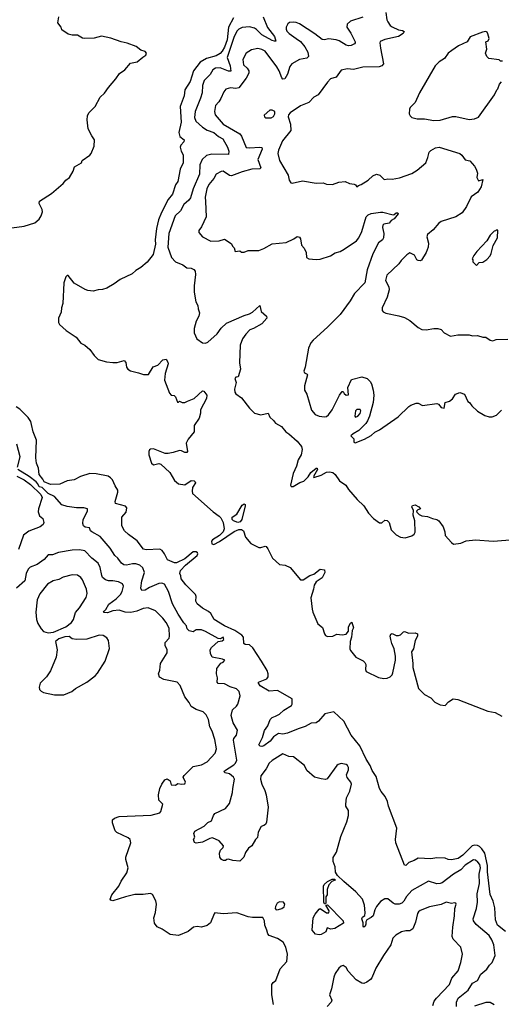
# Model space of a CAD drawing. Extents: x 2087054 to 2277909, y 548907 to 753496.
# Tile 413 of 444: x 2218421 to 2223043, y 694036 to 703477. Entities that reach past the tile are written whole.
import ezdxf

# ---------------------------------------------------------------- set-up
doc = ezdxf.new("R2010")
doc.units = 0

msp = doc.modelspace()

# ---------------------------------------------------------------- linework, layer by layer
at = {"layer": '0CON20XD'}
for points in [[(2218787.5, 703445), (2218797.5, 703505)], [(2220474, 703496), (2220424.5, 703405), (2220410.5, 703285), (2220385, 703212.3), (2220365.2, 703175), (2220345, 703153.8), (2220305, 703128.8), (2220214.6, 703105.4), (2220151.9, 703068.1), (2220090.3, 702985), (2220057.5, 702885), (2220006.2, 702805), (2219997.7, 702745), (2219961.5, 702645), (2219969.2, 702495), (2219949.2, 702395), (2219957, 702357), (2219999.2, 702325), (2219995.7, 702305), (2219966.7, 702275), (2219960, 702255), (2219970, 702215), (2219991.2, 702181.2), (2219990.8, 702145), (2219988.1, 702105), (2219961.9, 702045), (2219937.5, 701925), (2219915.6, 701894.4), (2219888.1, 701805), (2219846.2, 701753.8), (2219782.2, 701627.7), (2219753.7, 701556.3), (2219733.1, 701475), (2219720.4, 701365), (2219723.3, 701325), (2219702, 701225), (2219645, 701152.2), (2219585, 701102), (2219535, 701073.1), (2219501.7, 701038.3), (2219383.6, 700986.4), (2219327.6, 700942.4), (2219258.3, 700901.7), (2219215, 700888.1), (2219173.7, 700886.3), (2219125, 700873.1), (2219075, 700880.5), (2219048, 700888), (2218945, 700950.9), (2218885, 701024), (2218875, 701022.5), (2218865, 701010.8), (2218845.9, 700955), (2218834.8, 700755), (2218821.5, 700715), (2218818.8, 700671.2), (2218791.9, 700615), (2218794.1, 700574.1), (2218802.5, 700555), (2218865.3, 700495.3), (2218961.7, 700431.7), (2219006.3, 700376.3), (2219045, 700354.4), (2219093.1, 700315), (2219135, 700256.9), (2219175, 700217.3), (2219255, 700196.7), (2219315, 700190), (2219355, 700190), (2219425, 700208.8), (2219438.3, 700188.3), (2219446.9, 700145), (2219457.5, 700125), (2219485, 700109.5), (2219559.5, 700089.5), (2219610, 700075), (2219656.1, 700073.9), (2219702.5, 700147.5), (2219745.8, 700164.2), (2219795, 700216), (2219825, 700222.5), (2219843.9, 700193.9), (2219845.8, 700175.8), (2219815.6, 700085), (2219810.5, 700020.5), (2219858.8, 699895), (2219875, 699877.5), (2219901.7, 699871.7), (2219915, 699860), (2219935, 699810), (2219945, 699810), (2219955, 699820), (2219980, 699805), (2220006.7, 699805), (2220029.7, 699820.3), (2220095, 699845.7), (2220175, 699916.7), (2220187.5, 699915), (2220215.9, 699875.9), (2220215, 699843.3), (2220156.2, 699735), (2220156, 699705), (2220143.9, 699656.1), (2220096, 699585), (2220093.8, 699525), (2220036.2, 699455), (2220020, 699415), (2220032.5, 699335), (2220023.3, 699326.7), (2220006.4, 699326.4), (2219975, 699343.3), (2219955, 699346), (2219895, 699326.2), (2219845, 699315.7), (2219817.9, 699317.9), (2219705, 699362), (2219675, 699360), (2219666.2, 699353.8), (2219660, 699335), (2219658.8, 699305), (2219686, 699225), (2219705, 699208.6), (2219755, 699222.3), (2219775, 699214.6), (2219860.9, 699135), (2219905, 699057.1), (2219945, 699025.8), (2220005, 699018), (2220065, 699058), (2220095, 699053.8), (2220105, 699046.7), (2220107.5, 699035), (2220079.8, 698990.2), (2220075.4, 698955), (2220080.5, 698935), (2220278.3, 698758.3), (2220336.6, 698716.6), (2220350.9, 698700.9), (2220372.2, 698655), (2220384.2, 698595), (2220372.7, 698567.3), (2220338.9, 698531.1), (2220272, 698488), (2220261.7, 698475), (2220265, 698451.2), (2220284.2, 698444.2), (2220337.6, 698472.4), (2220480.1, 698569.9), (2220525, 698586.8), (2220549.4, 698589.4), (2220568.9, 698575), (2220586.9, 698515), (2220639.4, 698455), (2220715, 698415.5), (2220735, 698414.5), (2220775, 698428), (2220785, 698424.2), (2220802.2, 698402.2), (2220845.7, 698315), (2220915, 698252), (2220967.5, 698245), (2221018, 698225), (2221115, 698104.2), (2221142.5, 698105), (2221204, 698146), (2221245, 698159.4), (2221305, 698207.5), (2221345, 698202.5), (2221350, 698175), (2221323.3, 698125), (2221265, 698085.7), (2221245.6, 698055), (2221241.5, 698015), (2221214.2, 697934.2), (2221228, 697825), (2221234.1, 697794.1), (2221283.3, 697685), (2221328, 697648), (2221345, 697587.5), (2221355, 697573.3), (2221375, 697563.8), (2221425, 697564), (2221465, 697583.8), (2221515, 697578), (2221555, 697585.8), (2221576.2, 697615), (2221576.7, 697655), (2221595, 697690), (2221608.3, 697698.3), (2221623.8, 697645), (2221611.4, 697618.6), (2221606.5, 697555), (2221591.9, 697515), (2221590, 697445), (2221595, 697427.5), (2221645.7, 697365.7), (2221717.8, 697327.8), (2221733.3, 697313.3), (2221742.3, 697295), (2221739.4, 697245), (2221746.8, 697226.8), (2221865, 697170.8), (2221915, 697161.2), (2221947.3, 697162.7), (2221975, 697176.7), (2221994.1, 697195.9), (2222000.8, 697215), (2222027.5, 697335), (2222028.6, 697375), (2222015.8, 697445), (2221992, 697495), (2221981.2, 697535), (2221976.7, 697565), (2221982.5, 697585), (2221995, 697590), (2222033, 697573), (2222055, 697571.2), (2222075, 697578.8), (2222105, 697607.5), (2222115, 697610), (2222154.1, 697594.1), (2222215, 697598), (2222237.3, 697587.3), (2222238.8, 697565), (2222216.2, 697525), (2222200, 697445), (2222181.2, 697415), (2222194.4, 697305), (2222192.5, 697265), (2222249.5, 697065), (2222307.2, 697007.2), (2222365, 696973.8), (2222405, 696932), (2222455, 696908), (2222505, 696900), (2222535, 696937.5), (2222580, 696965), (2222625, 696956.7), (2222915, 696846.2), (2222985, 696833.3), (2223048.3, 696798.3)], [(2221715, 703500.3), (2221595, 703461.1), (2221562.2, 703435), (2221561.5, 703405), (2221598.5, 703348.5), (2221639.4, 703265), (2221640.8, 703255), (2221633.8, 703245), (2221601.2, 703228.8), (2221575, 703226.9), (2221553.7, 703233.7), (2221485.8, 703275), (2221457.1, 703282.9), (2221385, 703291.9), (2221345, 703282.9), (2221325, 703285.8), (2221252.4, 703342.4), (2221105, 703435.6), (2221075, 703449.4), (2221045, 703454.4), (2221011.7, 703448.3), (2220992.7, 703437.3), (2220977.1, 703405), (2220978.1, 703385), (2220985.6, 703365.6), (2221006, 703345), (2221075.4, 703295.4), (2221116.1, 703266.1), (2221157.4, 703217.4), (2221186.9, 703165), (2221194, 703125), (2221175, 703108.6), (2221105, 703095.5), (2221032.9, 703055), (2221012.1, 703027.9), (2220992.1, 702955), (2220965, 702910.8), (2220945, 702907.5), (2220935, 702918), (2220911.2, 702985), (2220889.5, 703025), (2220775, 703175.6), (2220745, 703191.5), (2220705, 703200), (2220645, 703187.1), (2220594.2, 703155), (2220561.4, 703095), (2220568, 703045), (2220602.4, 703012.4), (2220618.5, 702985), (2220618.8, 702965), (2220594.3, 702915.7), (2220525, 702823.6), (2220495.4, 702815.4), (2220445, 702824.2), (2220400.7, 702809.3), (2220381.4, 702785), (2220351.2, 702721.2), (2220331.9, 702688.1), (2220300.6, 702655), (2220291.1, 702595), (2220295.7, 702565), (2220374.3, 702475), (2220533.3, 702383.3), (2220549.5, 702359.5), (2220595, 702250.8), (2220625, 702246.4), (2220725.5, 702255.5), (2220745, 702250), (2220746.7, 702235), (2220706.2, 702135), (2220733.8, 702055), (2220724.1, 702045.9), (2220647.7, 702042.3), (2220555, 702018.2), (2220455, 701978.9), (2220435, 701981.1), (2220375, 702023.1), (2220355, 702020), (2220305, 701995.7), (2220284.4, 701955), (2220235, 701897.1), (2220215.5, 701855), (2220201.8, 701775), (2220204, 701734), (2220211.9, 701585), (2220165, 701490), (2220140, 701455), (2220140, 701435), (2220175, 701394), (2220254.5, 701354.5), (2220335, 701357.1), (2220385, 701372.5), (2220449.3, 701329.3), (2220465, 701302.5), (2220480, 701290), (2220490, 701255), (2220535, 701260), (2220548.3, 701248.3), (2220575, 701247.5), (2220615, 701262.5), (2220715, 701264), (2220765, 701282.5), (2220845, 701327.1), (2220978.8, 701341.2), (2221052.5, 701375), (2221085, 701396.7), (2221105, 701392.5), (2221116.7, 701375), (2221126, 701315), (2221150, 701285), (2221170, 701245), (2221172.5, 701195), (2221195, 701183.3), (2221265, 701176.7), (2221305, 701180), (2221405, 701213.3), (2221448.3, 701241.7), (2221495, 701252.5), (2221533.3, 701275)], [(2220756.7, 703505), (2220800.5, 703400.5), (2220865.8, 703315), (2220877.9, 703272.1), (2220865, 703270), (2220845, 703277.3), (2220745, 703330.5), (2220695, 703382.5), (2220675.6, 703395), (2220626.6, 703406.6)], [(2221935.6, 703545), (2221944.5, 703475), (2221952.5, 703455), (2221975, 703421.9), (2221995, 703406.7), (2222055, 703378.2), (2222095, 703374.4), (2222109.2, 703365), (2222099.5, 703345), (2222055, 703316.7), (2221925, 703287.5), (2221881.7, 703268.3), (2221877.5, 703255), (2221882.5, 703205), (2221910.8, 703055), (2221897.1, 703032.9), (2221870, 703025), (2221715, 703021.8), (2221625, 703000), (2221565.7, 703004.3), (2221507.5, 702992.5), (2221456.7, 702925), (2221405, 702908), (2221375, 702879.2), (2221285.3, 702754.7), (2221245, 702734), (2221195, 702683.8), (2221115, 702649.2), (2221017, 702583), (2221000, 702565), (2220996.2, 702545), (2221020.5, 702475), (2221024.5, 702415.5), (2220942.5, 702315), (2220905.6, 702225), (2220899.4, 702195), (2220915.6, 702125), (2220997.5, 701985), (2221006.4, 701936.4), (2221023.8, 701913.8), (2221035, 701910), (2221135, 701930), (2221265, 701908), (2221333.6, 701913.6), (2221365, 701900), (2221423.6, 701896.4), (2221485, 701920), (2221545, 701926.7), (2221585, 701906.7), (2221630.7, 701900.7), (2221643, 701893), (2221655, 701872.5), (2221672, 701888), (2221696.7, 701895), (2221765, 701936.9), (2221810.5, 701979.5), (2221845, 701994.7), (2221877.1, 701987.1), (2221915, 701946.2), (2221925, 701945.8), (2221955, 701952), (2221995, 701948.8), (2222065, 701961.2), (2222185, 702002.5), (2222236.2, 702035), (2222317, 702103), (2222339.2, 702155), (2222350, 702205), (2222365, 702221.2), (2222411.7, 702248.3), (2222445, 702254), (2222644.2, 702194.2), (2222665, 702178.8), (2222695, 702134), (2222742.3, 702122.3), (2222785, 702072), (2222801.4, 702045), (2222812.9, 702005), (2222808.9, 701965), (2222819.2, 701939.2), (2222825, 701932.5), (2222865.7, 701945.7), (2222850, 701875), (2222818.1, 701821.9), (2222755, 701778), (2222708, 701685), (2222666, 701625), (2222605, 701586), (2222465, 701542.5), (2222442.8, 701527.2), (2222387.6, 701462.4), (2222334.5, 701415.5), (2222327.5, 701395), (2222344.2, 701335), (2222340, 701295), (2222322, 701245), (2222277.7, 701172.3), (2222265, 701163.8), (2222245, 701166.7), (2222233.3, 701175), (2222208.7, 701218.7), (2222165, 701240), (2222137.3, 701222.7), (2222082.2, 701167.8), (2222058, 701135), (2221945, 701027.5), (2221940, 701015), (2221931.2, 700975), (2221962, 700915), (2221966, 700885), (2221948, 700815), (2221900, 700715), (2221898.3, 700688.3), (2221910, 700675), (2221935, 700663.8), (2222058.3, 700638.3), (2222115, 700620), (2222165, 700592.5), (2222243.9, 700523.9), (2222280, 700505), (2222321.7, 700501.7), (2222395, 700515.8), (2222435, 700515.8), (2222465.7, 700505.7), (2222495, 700473.3), (2222555, 700441.2), (2222625, 700456), (2222735, 700453.8), (2222765, 700446.2), (2222815, 700450), (2222865, 700432.5), (2222895, 700433.3), (2222935, 700403.8), (2222963, 700397), (2222995, 700408.8), (2223105, 700412.5)], [(2218345, 701481.2), (2218465, 701496.4), (2218565, 701530.4), (2218607.6, 701562.4), (2218627.9, 701595), (2218639.1, 701635), (2218635.5, 701655.5), (2218606.2, 701715), (2218610, 701735), (2218725, 701811.4), (2218837.1, 701905), (2218863.4, 701936.6), (2218897.8, 701965), (2218935, 702023.3), (2218948, 702065), (2219013.8, 702105), (2219020, 702125), (2219095, 702178.6), (2219107.5, 702195), (2219135.8, 702265), (2219138.9, 702325), (2219111.9, 702361.9), (2219078.8, 702428.8), (2219069.3, 702515), (2219072, 702555), (2219085.7, 702585), (2219145, 702644.8), (2219194.3, 702735), (2219235, 702770.7), (2219272.2, 702827.8), (2219345, 702909), (2219378, 702962), (2219428.3, 702995), (2219485, 703060), (2219547, 703073), (2219601.2, 703118.8), (2219630.8, 703135), (2219637, 703157), (2219625, 703172.9), (2219584.3, 703184.3), (2219539.1, 703219.1), (2219452.4, 703252.4), (2219395.5, 703265.5), (2219295, 703300.6), (2219205, 703317.3), (2219135, 703301.1), (2219045, 703297.1), (2219025, 703300.8), (2218975, 703328), (2218925, 703327.5), (2218885, 703337.5), (2218825, 703380), (2218817.5, 703405), (2218787.5, 703445)], [(2220626.6, 703406.6), (2220555, 703401.9), (2220525, 703387.1), (2220504.1, 703365.9), (2220474.6, 703305.4), (2220413.3, 703115), (2220441.3, 703035), (2220446.7, 702983.3), (2220425, 702981.6), (2220345.2, 703015.2), (2220299.1, 703010.9), (2220273.1, 702996.9), (2220247.5, 702952.5), (2220192.5, 702895), (2220174.6, 702845), (2220170.9, 702775), (2220157, 702723), (2220104.6, 702595), (2220099.1, 702539.1), (2220110.8, 702505), (2220175, 702445.5), (2220218.4, 702418.4), (2220284.4, 702395), (2220328, 702358), (2220368.9, 702335), (2220416.7, 702255), (2220429.4, 702215), (2220425, 702183.8), (2220265, 702188.2), (2220215, 702173.6), (2220170.5, 702135), (2220150.4, 702085), (2220145.4, 701995), (2220085.3, 701855), (2220061.3, 701768.7), (2220045.3, 701744.7), (2219995, 701703.1), (2219964.7, 701645.3), (2219912.2, 701595), (2219853.3, 701426.7), (2219842.7, 701295), (2219876.7, 701195), (2219916, 701155), (2219986.1, 701126.1), (2220025, 701098.8), (2220065, 701093.8), (2220092.3, 701082.3), (2220104.1, 701064.1), (2220107.5, 701035), (2220094.6, 700925.4), (2220094.5, 700865), (2220112.1, 700772.1), (2220131.2, 700735), (2220133.8, 700705), (2220146.7, 700665), (2220140, 700635), (2220113.8, 700586.2), (2220094.4, 700514.4), (2220094.5, 700475), (2220121.4, 700415), (2220175, 700378.6), (2220205, 700375.7), (2220225, 700384.2), (2220314.4, 700465), (2220355, 700520), (2220405, 700566.7), (2220575, 700641.4), (2220625, 700655.8), (2220656.4, 700673.6), (2220725, 700736.7), (2220737.5, 700677.5), (2220788, 700635), (2220793.3, 700615), (2220745, 700560), (2220665.6, 700514.4), (2220627.9, 700502.1), (2220589.7, 700460.3), (2220560, 700415), (2220536.7, 700355), (2220530, 700185), (2220540, 700125), (2220517, 700053), (2220495, 700047.5), (2220484.2, 700035), (2220496.7, 699996.7), (2220481.4, 699935), (2220485.7, 699905), (2220495, 699888), (2220550.7, 699850.7), (2220625, 699753.3), (2220675, 699704.2), (2220735, 699687.8), (2220806.7, 699705), (2220820.6, 699665), (2220857.1, 699635), (2220877.3, 699607.3), (2220933.8, 699575), (2220974.2, 699525), (2221005, 699505.6), (2221085, 699435.6), (2221124.4, 699385), (2221131.1, 699355), (2221122.5, 699305), (2221093.8, 699255), (2221078.1, 699195), (2221045.8, 699125), (2221020, 699015), (2221025, 699001.2), (2221045, 698999.4), (2221110.5, 699039.5), (2221147.2, 699052.8), (2221188, 699092), (2221214.6, 699135.4), (2221265, 699176.7), (2221276.4, 699176.4), (2221280, 699165), (2221240, 699095), (2221245, 699087.5), (2221315, 699110.4), (2221365, 699136.9), (2221395, 699140.5), (2221425, 699135.6), (2221447.5, 699115), (2221490.8, 699055), (2221549.4, 699015), (2221575, 698972.5), (2221660, 698875), (2221723.9, 698813.9), (2221769.2, 698745), (2221815, 698692.5), (2221875, 698651.2), (2221897.5, 698652.5), (2221925, 698678.8), (2221945.8, 698675.8), (2221966.7, 698656.7), (2221985.8, 698585), (2222035, 698538), (2222076.1, 698516.1), (2222120.7, 698509.3), (2222185, 698526.7), (2222207.5, 698545), (2222216.1, 698563.9), (2222213, 698673), (2222196.2, 698725), (2222199.3, 698769.3), (2222183.8, 698805), (2222190, 698820), (2222215, 698826), (2222252.5, 698805), (2222267.5, 698785), (2222243, 698777), (2222230, 698765), (2222232.5, 698755), (2222255, 698733.3), (2222280.7, 698720.7), (2222335, 698713.8), (2222382.7, 698692.7), (2222425, 698683.8), (2222442.7, 698672.7), (2222483.8, 698615), (2222502, 698565), (2222505, 698530), (2222563.4, 698463.4), (2222585, 698448), (2222654.1, 698455.9), (2222705, 698478.8), (2222795, 698490), (2222965, 698476.7), (2223165, 698491.2)], [(2223055, 703077.5), (2223035, 703080), (2223021.7, 703091.7), (2222924.2, 703104.2), (2222905, 703122.5), (2222890, 703155), (2222902.5, 703195), (2222893.3, 703265), (2222916.4, 703273.6), (2222926.7, 703295), (2222915, 703340), (2222906.4, 703356.4), (2222895, 703362.5), (2222863.6, 703356.4), (2222745, 703311.2), (2222715, 703263.8), (2222632.5, 703225), (2222568.3, 703181.7), (2222532.5, 703155), (2222497.5, 703105), (2222447.7, 703072.3), (2222407, 703033), (2222257.5, 702775), (2222216.1, 702683.9), (2222167.5, 702635), (2222160.7, 702619.3), (2222157.5, 702575), (2222167.5, 702555), (2222185, 702540), (2222235, 702526.7), (2222305, 702526.7), (2222395, 702511.2)], [(2222395, 702511.2), (2222455, 702513.8), (2222575, 702548.8), (2222605, 702548.8), (2222735, 702521.2), (2222785, 702526.7), (2222825, 702542.5), (2222977.5, 702755), (2223000, 702805), (2223010, 702815), (2223025, 702860), (2223045, 702880)], [(2220835, 702534.2), (2220855, 702550), (2220870, 702575), (2220870, 702595), (2220845, 702610), (2220821.7, 702608.3), (2220768.3, 702561.7), (2220770, 702545), (2220780, 702535), (2220835, 702534.2)], [(2221533.3, 701275), (2221653.3, 701355), (2221675.6, 701384.4), (2221705.6, 701445), (2221746, 701585), (2221765, 701604), (2221795, 701618.8), (2221885, 701631.2), (2221905, 701631.2), (2222005, 701606.2), (2222015, 701607.5), (2222035, 701626.2), (2222050, 701625), (2222052.5, 701615), (2222013.9, 701566.1), (2221985, 701550), (2221965, 701526.7), (2221915, 701516.2), (2221906.2, 701505), (2221901.2, 701485), (2221914, 701425), (2221910.8, 701385), (2221901.2, 701365), (2221865, 701336.2), (2221809.8, 701230.2), (2221755, 701077.5), (2221732.9, 700955), (2221635, 700851.4), (2221591.7, 700781.7), (2221495, 700650), (2221375, 700530), (2221236.7, 700405), (2221215, 700377.5), (2221193.9, 700326.1), (2221162, 700145), (2221148, 700105), (2221155, 700090), (2221178.8, 700078.8), (2221181.7, 700071.7), (2221154, 699965), (2221153.6, 699923.6), (2221176.7, 699885), (2221222.3, 699732.3), (2221255, 699692.5), (2221293.6, 699673.6), (2221345, 699667.5), (2221365, 699672.5), (2221385, 699687.5), (2221418.8, 699735), (2221490, 699875), (2221515, 699910), (2221525, 699910), (2221533.6, 699893.6), (2221555, 699877.5), (2221575, 699880), (2221570.7, 699949.3), (2221603.6, 700026.4), (2221705, 700052.5), (2221755, 700037.5), (2221785, 700007.5), (2221796.2, 699985), (2221813.8, 699925), (2221818.8, 699875), (2221813.3, 699805), (2221777.5, 699675), (2221758.3, 699631.7), (2221742.5, 699605), (2221675, 699537.5), (2221620, 699505), (2221600, 699485), (2221627, 699457), (2221627.5, 699425), (2221639.3, 699419.3), (2221729.2, 699455), (2221795, 699490), (2221829.6, 699520.4), (2221875, 699543.2), (2222051.5, 699668.5), (2222155, 699768.9), (2222175, 699779.4), (2222225, 699800), (2222245, 699800), (2222285, 699777.5), (2222425, 699796.7), (2222440, 699790), (2222465, 699757.5), (2222495, 699752.5), (2222503.6, 699806.4), (2222545, 699820), (2222575, 699840), (2222602.6, 699887.4), (2222645, 699902.5), (2222690, 699885), (2222722.5, 699815), (2222736.4, 699806.4), (2222760, 699775), (2222815, 699723.8), (2222885, 699682.5), (2222925, 699667.5), (2222955, 699667.5), (2222997.5, 699685), (2223045, 699733.3)], [(2222805, 701120), (2222831.7, 701148.3), (2222865, 701152.5), (2222905, 701177.5), (2222936.1, 701213.9), (2222946.7, 701235), (2222965, 701310), (2223007.5, 701385), (2223008.3, 701458.3), (2222995, 701460), (2222988.3, 701451.7), (2222975, 701450), (2222935, 701410), (2222902.5, 701355), (2222807.5, 701255), (2222777.5, 701215), (2222763.3, 701185), (2222770, 701175), (2222770, 701155), (2222805, 701120)], [(2223084, 694734), (2223005, 694794.4), (2222986.5, 694845), (2222980.7, 694960.7), (2222964.6, 695025), (2222937.3, 695087.3), (2222911, 695305), (2222911.6, 695365), (2222883.8, 695485), (2222856.5, 695526.5), (2222835, 695547.5), (2222815, 695559), (2222785, 695562.4), (2222764.6, 695555), (2222673.8, 695465), (2222627.4, 695432.6), (2222565, 695419.6), (2222533.8, 695423.8), (2222505, 695436), (2222425, 695439.6), (2222365, 695430.2), (2222245, 695438.1), (2222205, 695413.3), (2222154, 695395), (2222125, 695366.2), (2222115, 695371.2), (2222031.2, 695585), (2222026.2, 695615), (2222040, 695725), (2221961.2, 695935), (2221951.7, 695981.7), (2221927.3, 696027.3), (2221888.8, 696075), (2221874, 696105), (2221840.3, 696220.3), (2221805, 696276.7), (2221784.3, 696325), (2221744.8, 696384.8), (2221685.5, 696515), (2221600.5, 696615), (2221530.8, 696750.8), (2221435, 696840.4), (2221349.5, 696820.5), (2221289.7, 696750.3), (2221265, 696734), (2221219.5, 696730.5), (2221161.1, 696698.9), (2221092.4, 696677.6), (2220990, 696635), (2220945, 696626.7), (2220905, 696632.5), (2220855, 696599.2), (2220825, 696559.5), (2220764.2, 696515), (2220745, 696507.3), (2220729.6, 696509.6), (2220715.8, 696525), (2220752.5, 696595), (2220768.8, 696661.2), (2220803.2, 696706.8), (2220825.6, 696765), (2220845, 696784.4), (2220875, 696799.5), (2220913.1, 696816.9), (2220955.4, 696854.6), (2221028.5, 696901.5), (2221037.1, 696915), (2221034.4, 696965), (2220895, 697045.7), (2220815, 697039.6), (2220728.3, 697088.3), (2220713.1, 697115), (2220713.8, 697125), (2220792.1, 697157.9), (2220805.6, 697175), (2220805.5, 697205), (2220795.5, 697235), (2220742.7, 697325), (2220658.8, 697455), (2220625, 697483.5), (2220585, 697486.1), (2220570.5, 697495), (2220567.9, 697555), (2220551.6, 697575), (2220485, 697620.2), (2220385, 697664.8), (2220286.5, 697725), (2220254.2, 697784.2), (2220233.4, 697803.4), (2220174, 697835), (2220124, 697875), (2220112.6, 697902.6), (2220114.3, 697945), (2220107.5, 697965), (2220015, 698058), (2219969.2, 698115), (2219968, 698145), (2219956.9, 698166.9), (2219965.6, 698195), (2220010.8, 698245), (2220125, 698338.9), (2220132, 698355), (2220128.7, 698365), (2220115, 698372.7), (2220085, 698373.7), (2220005, 698308.4), (2219925, 698270.2), (2219905, 698267.4), (2219838.3, 698298.3), (2219812, 698355), (2219786.6, 698386.6), (2219765, 698398.8), (2219635.6, 698394.4), (2219610.2, 698400.2), (2219549.7, 698479.7), (2219465, 698540), (2219428, 698575), (2219402, 698625), (2219400, 698705), (2219441.2, 698755), (2219450, 698795), (2219435, 698811.2), (2219339.2, 698839.2), (2219336, 698856), (2219363.3, 698945), (2219362.9, 698965), (2219336.6, 699006.6), (2219311.4, 699065), (2219292.5, 699085), (2219268.5, 699098.5), (2219155, 699122.7), (2219093.5, 699126.5), (2219003.8, 699096.1), (2218945, 699066), (2218875, 699053.6), (2218805, 699022.9), (2218715, 699019.1), (2218655, 699043.9), (2218642.4, 699072.4), (2218608.9, 699115), (2218602.5, 699175), (2218581.1, 699225), (2218577.1, 699275), (2218583.3, 699445), (2218551.2, 699525), (2218534.7, 699595), (2218527.1, 699625), (2218502.3, 699662.3), (2218421.3, 699741.3), (2218388.2, 699765)], [(2221645, 699664), (2221665, 699674.2), (2221688.5, 699701.5), (2221695.6, 699725), (2221688.6, 699738.6), (2221655, 699737.5), (2221642.5, 699725), (2221635.7, 699675.7), (2221645, 699664)], [(2218400, 699185), (2218425.6, 699285), (2218395, 699406.7)], [(2222614.2, 694015), (2222611.4, 694055), (2222627.8, 694095), (2222725, 694171.8), (2222765, 694239.5), (2222814.7, 694265.3), (2222845.6, 694325), (2222905, 694373.1), (2222928.9, 694411.1), (2222954, 694436), (2222984.4, 694505), (2222971.1, 694605), (2222953.3, 694655), (2222925.3, 694695.3), (2222800.5, 694800.5), (2222774.4, 694835), (2222771.8, 694855), (2222806.2, 694955), (2222814, 695016), (2222810.3, 695095), (2222832.1, 695195), (2222830.8, 695285), (2222843.2, 695345), (2222836.2, 695375), (2222818.2, 695398.2), (2222796.2, 695416.2), (2222775, 695422.5), (2222695, 695370.5), (2222655, 695323.9), (2222582.9, 695285), (2222475, 695201.8), (2222455, 695193.3), (2222425, 695191.6), (2222345, 695216), (2222185, 695125.3), (2222132.2, 695067.8), (2222106.7, 695023.3), (2222088.8, 695005), (2222063.6, 694996.4), (2222025, 694996.9), (2222005, 695005.8), (2221955, 695047.5), (2221925, 695047.1), (2221885, 695022.5), (2221845.7, 694975), (2221827.6, 694942.4), (2221812, 694885), (2221795, 694867.5), (2221753.8, 694846.2), (2221741.2, 694825), (2221742.5, 694805), (2221735, 694786.2), (2221725, 694776.2), (2221716.2, 694785), (2221716.1, 694816.1), (2221703.8, 694856.2), (2221710, 694870), (2221731.7, 694888.3), (2221735.9, 694914.1), (2221730, 694985), (2221712, 695045), (2221646, 695115), (2221531.7, 695211.7), (2221471.7, 695271.7), (2221452.6, 695302.6), (2221447.5, 695355), (2221429.2, 695405), (2221427.7, 695442.3), (2221460.8, 695495), (2221504.2, 695645.8), (2221559.4, 695785), (2221575.4, 695844.6), (2221575.6, 695895), (2221551.9, 695935), (2221549.4, 695955), (2221557.5, 696015), (2221589.4, 696080.6), (2221605.7, 696145.7), (2221600, 696165), (2221565, 696210), (2221557.5, 696235), (2221576.4, 696283.6), (2221576.7, 696305), (2221566.7, 696325), (2221552.5, 696335), (2221505, 696346), (2221477.5, 696335), (2221463.3, 696325), (2221373, 696197), (2221355, 696192.5), (2221315, 696196.2), (2221248.8, 696215), (2221176.3, 696276.3), (2221153.8, 696325), (2221048.3, 696408.3), (2221003.2, 696413.2), (2220945, 696435.8), (2220845, 696374), (2220815, 696348.8), (2220787.1, 696295), (2220733.5, 696225), (2220730.5, 696195), (2220743.8, 696145), (2220774.7, 696084.7), (2220787.1, 696045), (2220804.3, 695925), (2220788.7, 695781.3), (2220780.8, 695759.2), (2220765, 695751.2), (2220739.5, 695740.5), (2220710, 695685), (2220702, 695635), (2220684, 695615), (2220650, 695555), (2220617.5, 695532.5), (2220589.3, 695490.7), (2220572.5, 695445), (2220535, 695407.5), (2220465, 695413.3), (2220425, 695427.5), (2220410, 695425), (2220397, 695413), (2220377, 695413), (2220357.5, 695425), (2220340, 695445), (2220337.5, 695485), (2220347.5, 695515), (2220375, 695540), (2220377.5, 695555), (2220335, 695602.5), (2220271.7, 695631.7), (2220245, 695626.7), (2220175, 695590), (2220115, 695580), (2220097, 695587), (2220087.5, 695615), (2220101.7, 695638.3), (2220093.3, 695675), (2220102.5, 695695), (2220190, 695745), (2220225, 695780), (2220260, 695795), (2220280, 695845), (2220295, 695863.8), (2220395.3, 695914.7), (2220435, 695960.8), (2220464.1, 696065), (2220464.7, 696105.3), (2220481.2, 696195), (2220473.1, 696215), (2220434.4, 696245.6), (2220391.2, 696255), (2220384.3, 696265), (2220387.1, 696275), (2220477.2, 696332.8), (2220491.7, 696348.3), (2220503.7, 696376.3), (2220472.3, 696567.7), (2220475.6, 696584.4), (2220502.5, 696615), (2220510, 696665), (2220470, 696735), (2220449.2, 696805), (2220461.7, 696858.3), (2220501.2, 696895), (2220514.2, 696915), (2220537.1, 696995), (2220527.1, 697035), (2220501.7, 697061.7), (2220440.6, 697080.6), (2220385, 697108.9), (2220325, 697112.9), (2220315.7, 697125), (2220317.9, 697165), (2220309.5, 697205), (2220313.6, 697256.4), (2220352, 697308), (2220375, 697317.5), (2220390, 697335), (2220366.1, 697346.1), (2220266.7, 697365), (2220250.4, 697400.4), (2220248.9, 697435), (2220261.7, 697458.3), (2220325, 697513.8), (2220365, 697521.4), (2220378.6, 697535), (2220375, 697556.2), (2220345, 697540), (2220325, 697543.3), (2220205, 697611.5), (2220166.5, 697626.5), (2220115, 697626.7), (2220084.4, 697605.6), (2220046.3, 697616.3), (2220029.2, 697635), (2220021.4, 697665), (2219995, 697693.1), (2219942.9, 697775), (2219888.8, 697875), (2219847.7, 697995), (2219810, 698065), (2219785, 698074.6), (2219755, 698070), (2219668.1, 698031.9), (2219625, 698005.6), (2219594.1, 698004.1), (2219582.5, 698025), (2219593.9, 698095), (2219617.3, 698175), (2219601.9, 698221.9), (2219575.3, 698245.3), (2219535, 698257.7), (2219502.1, 698257.9), (2219445.4, 698245.4), (2219419.4, 698249.4), (2219397.1, 698265), (2219363, 698313), (2219335, 698337.5), (2219289.4, 698409.4), (2219192.2, 698522.2), (2219112, 698565), (2219101.2, 698575), (2219090, 698605), (2219049.5, 698609.5), (2219032.4, 698622.4), (2219027.1, 698645), (2219031.1, 698685), (2219072, 698765), (2219070, 698785), (2219037.3, 698797.3), (2218965, 698795.4), (2218875, 698808.1), (2218825, 698823.3), (2218755.7, 698905), (2218694.5, 698934.5), (2218635, 698991.1), (2218607.6, 698997.6), (2218596.4, 699026.4), (2218578.6, 699045), (2218512.5, 699095), (2218402.9, 699165)], [(2218395, 699101.2), (2218462.5, 699065), (2218525, 699018.8), (2218623.3, 698925), (2218635.8, 698894.2), (2218600, 698785), (2218599.3, 698759.3), (2218610.8, 698720.8), (2218643.3, 698695), (2218651.2, 698655), (2218646, 698635), (2218617.5, 698615), (2218508, 698572), (2218457.3, 698532.7), (2218408.8, 698395)], [(2220515, 698654.7), (2220472.2, 698672.2), (2220460.8, 698685), (2220460, 698705), (2220505, 698735.8), (2220555, 698821.2), (2220575, 698833.3), (2220585, 698827.5), (2220585.8, 698815), (2220553.8, 698685), (2220537.3, 698662.7), (2220515, 698654.7)], [(2220858.1, 694035), (2220841.5, 694125), (2220840, 694225), (2220853.3, 694245), (2220880, 694265), (2220921.2, 694375), (2220983.1, 694446.9), (2220990.5, 694515), (2220975.6, 694585), (2220950.3, 694630.3), (2220895.6, 694665.6), (2220815, 694694.2), (2220802.1, 694712.1), (2220791.9, 694745), (2220773.8, 694795), (2220770.8, 694835), (2220755, 694868.8), (2220655, 694867.3), (2220613.3, 694875), (2220505, 694911.8), (2220375, 694904.3), (2220295, 694912.5), (2220286.4, 694903.6), (2220252.7, 694817.3), (2220220.3, 694789.7), (2220165.9, 694774.1), (2220125, 694780.8), (2220087.5, 694775), (2220037.5, 694735), (2219945, 694693.8), (2219863.9, 694703.9), (2219787, 694757), (2219740, 694780), (2219715, 694813.3), (2219707.5, 694865), (2219724.2, 694915.8), (2219733, 694997), (2219726.2, 695026.2), (2219695, 695090), (2219675, 695099.2), (2219605, 695089.4), (2219525, 695088.6), (2219435, 695067.5), (2219315, 695026.7), (2219294, 695034), (2219290, 695045), (2219304.3, 695085), (2219371.7, 695168.3), (2219394.6, 695215.4), (2219449.2, 695295), (2219462.9, 695345), (2219438.1, 695425), (2219439.4, 695445), (2219486, 695585), (2219480, 695615), (2219463, 695633), (2219354.4, 695684.4), (2219338.3, 695698.3), (2219310, 695775), (2219312.5, 695805), (2219329.3, 695820.7), (2219374.1, 695835.9), (2219682.3, 695847.7), (2219765, 695870), (2219776.2, 695885), (2219793.9, 695953.9), (2219755, 695992.5), (2219752.5, 696045), (2219764.2, 696105), (2219784.2, 696145), (2219815, 696186.7), (2219835, 696196.7), (2219865, 696180), (2219875, 696140), (2219915, 696137.5), (2219937, 696153), (2219975, 696146.7), (2220005, 696150), (2220013.3, 696165), (2219990, 696215), (2220000, 696230), (2220084.5, 696315.5), (2220165, 696332.9), (2220219.5, 696360.5), (2220295.9, 696444.1), (2220310, 696485), (2220293.5, 696575), (2220266.4, 696655), (2220246.2, 696695), (2220233.8, 696765), (2220210.1, 696810.1), (2220181.2, 696841.2), (2220115, 696862.2), (2220065, 696892.5), (2220048.2, 696928.2), (2220005, 696984), (2219961.4, 697091.4), (2219933.1, 697123.1), (2219805, 697151.4), (2219763.7, 697173.7), (2219754.3, 697205), (2219765, 697240), (2219771.2, 697305), (2219835.8, 697405), (2219837.1, 697435), (2219817.5, 697475), (2219815.8, 697505), (2219854, 697545), (2219860, 697565), (2219855, 697642.5), (2219826.9, 697695), (2219795, 697737.1), (2219725, 697810), (2219655, 697836.9), (2219605, 697832.2), (2219546, 697804), (2219487.7, 697792.3), (2219434.1, 697794.1), (2219375, 697814.6), (2219315, 697807.5), (2219265, 697787.7), (2219231.2, 697791.2), (2219226.7, 697795), (2219232, 697805), (2219249.1, 697820.9), (2219275, 697871.1), (2219346.7, 697925), (2219386.7, 697965), (2219404.6, 697995.4), (2219416.9, 698045), (2219406.4, 698066.4), (2219367.6, 698087.6), (2219315, 698097.5), (2219273.4, 698096.6), (2219245.3, 698105.3), (2219216.7, 698126.7), (2219208.3, 698148.3), (2219194.7, 698224.7), (2219174, 698264), (2219113.1, 698315), (2219044.6, 698384.6), (2218993.4, 698393.4), (2218925, 698390.5), (2218793.2, 698366.8), (2218737, 698347), (2218695, 698346.7), (2218655, 698300), (2218587.8, 698252.2), (2218522.9, 698227.1), (2218502.2, 698207.8), (2218482.2, 698165), (2218471.5, 698095), (2218390.4, 698025)], [(2218695, 697599.1), (2218745, 697604.8), (2218864.4, 697655), (2218919.4, 697695), (2218935.8, 697725), (2218955, 697791.2), (2218995, 697838), (2219057.5, 697935), (2219068.6, 697975), (2219061.4, 698015), (2219025, 698106.2), (2219008.2, 698128.2), (2218975, 698149.2), (2218925, 698152.9), (2218837.6, 698132.4), (2218795, 698108.6), (2218742.4, 698097.6), (2218686.7, 698065), (2218615, 697970), (2218590, 697915), (2218576.9, 697795), (2218582.9, 697725), (2218595.8, 697685.8), (2218626.2, 697635), (2218650.3, 697610.3), (2218695, 697599.1)], [(2218755, 697002), (2218843.8, 697003.8), (2218845, 697004), (2218922.5, 697035), (2218957.7, 697062.3), (2219065, 697123.8), (2219143.9, 697186.1), (2219168.3, 697211.7), (2219242, 697325), (2219283.9, 697446.1), (2219273.8, 697525), (2219258.3, 697548.3), (2219222.3, 697572.3), (2219185, 697574), (2219065, 697536), (2218965, 697532), (2218925, 697540), (2218895, 697561.2), (2218855, 697560.6), (2218795, 697538.9), (2218763.3, 697515), (2218780, 697435), (2218770, 697365), (2218717.7, 697232.3), (2218676.7, 697175), (2218617.5, 697115), (2218607.5, 697075), (2218610, 697055), (2218627, 697037), (2218650, 697025), (2218755, 697002)], [(2221355, 695000), (2221345, 695000), (2221340, 695015), (2221335, 695170), (2221343.3, 695185), (2221375, 695212.5), (2221420, 695235), (2221445, 695236.7), (2221447.5, 695225), (2221415, 695212.5), (2221388.3, 695181.7), (2221372.5, 695135), (2221370, 695085), (2221360, 695065), (2221360, 695005), (2221355, 695000)], [(2220882, 694942), (2220905, 694943.8), (2220937, 694953), (2220958.8, 694971.2), (2220966.2, 694995), (2220953.6, 695013.6), (2220915, 695018), (2220892.5, 695005), (2220876, 694975), (2220874.1, 694954.1), (2220882, 694942)], [(2221295, 694701.5), (2221259.7, 694709.7), (2221227.5, 694745), (2221238, 694865), (2221255, 694900.8), (2221295, 694948.8), (2221305, 694953.3), (2221365, 694913.3), (2221388.3, 694911.7), (2221391.7, 694931.7), (2221360, 694985), (2221375, 694990), (2221525, 694837.5), (2221528, 694815), (2221445, 694761.4), (2221407.5, 694757.5), (2221371.7, 694768.3), (2221359.1, 694730.9), (2221315, 694704.4), (2221295, 694701.5)], [(2222386.2, 694025), (2222399.5, 694065), (2222421.4, 694095), (2222544, 694225), (2222568.6, 694285), (2222627.8, 694355), (2222655.8, 694435), (2222668.8, 694515), (2222653.8, 694585), (2222581.5, 694661.5), (2222571.1, 694685), (2222576.2, 694775), (2222594.5, 694885), (2222595.8, 694954.2), (2222608.8, 694995), (2222606.2, 695005), (2222595, 695010), (2222565, 695003.8), (2222515, 695014), (2222467, 694993), (2222355, 694969.4), (2222263.6, 694936.4), (2222246.6, 694923.4), (2222237.1, 694905), (2222218, 694822), (2222192.1, 694757.9), (2222165, 694740), (2222125, 694740.8), (2222085, 694730), (2222030.9, 694699.1), (2222001.3, 694668.7), (2221981.2, 694605), (2221911.2, 694505), (2221837.9, 694382.1), (2221800.9, 694289.1), (2221787.9, 694272.1), (2221752.9, 694247.1), (2221725, 694236), (2221705, 694238), (2221650.9, 694270.9), (2221572.7, 694352.7), (2221555, 694387.5), (2221525, 694407.5), (2221505, 694402.5), (2221485, 694382.5), (2221448.8, 694331.2), (2221434.3, 694295.7), (2221412.5, 694185), (2221394, 694125), (2221416.1, 694073.9), (2221410, 694055), (2221371.2, 694015)], [(2222975, 694030), (2222935, 694054), (2222895, 694053.1), (2222785, 694019.1)]]:
    msp.add_lwpolyline(points, dxfattribs=at)

doc.saveas('drawing.dxf')
